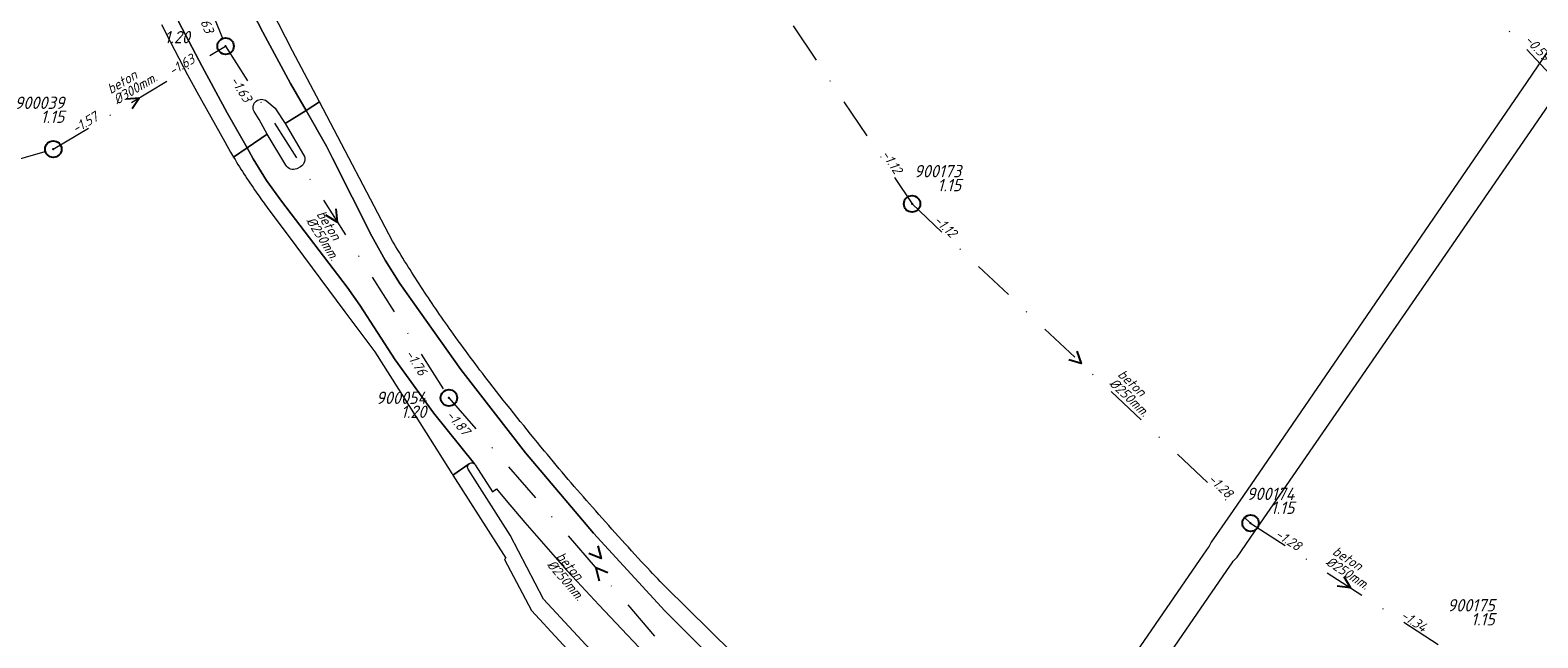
# Model space of a CAD drawing. Extents: x 148869 to 161638, y 453607 to 469810.
# Tile 635 of 656: x 153828 to 154011, y 467604 to 467678. Entities that reach past the tile are written whole.
import ezdxf
from ezdxf.enums import TextEntityAlignment as Align

# ---------------------------------------------------------------- set-up
doc = ezdxf.new("R2010")
doc.units = 0
doc.header["$PDMODE"] = 32
doc.header["$PDSIZE"] = 2
doc.linetypes.add('RI-VWA', pattern=[11, 5, -3, 0, -3])
doc.layers.get('0').update_dxf_attribs({"linetype": 'CONTINUOUS'})
for name, color, linetype in [('B-OI-RI-BOB-T18-niet meenemen', 252, 'CONTINUOUS'), ('B-OI-RI-DIAMETER-T18-niet meenemen', 252, 'CONTINUOUS'), ('B-OI-RI-MATERIAAL-T18-niet meenemen', 252, 'CONTINUOUS'), ('B-OI-RI-STROOMRICHTING-S-niet meenemen', 252, 'CONTINUOUS'), ('B-OI-RI-VWA_PUTDEKSELHOOGTE-T25-niet meenemen', 252, 'CONTINUOUS'), ('gs dwa', 252, 'CONTINUOUS')]:
    doc.layers.add(name, color=color, linetype=linetype)
doc.layers.add('B-OI-RI-VWA_TRANSPORTLEIDING-G-niet meenemen', color=252, linetype='RI-VWA', lineweight=18)
doc.layers.add('B-RO-VH-VERHARDING_ASFALT-GV', color=251, linetype='CONTINUOUS', lineweight=18)
doc.styles.add('iso15', font='ISO.shx', dxfattribs={"oblique": 15})
doc.styles.add('NLCS-ISO-M750_CURSIEF', font='NLCS-ISO.ttf', dxfattribs={"oblique": 15})

# ---------------------------------------------------------------- blocks, each defined once
blk = doc.blocks.new('ACMAP_ANN_TEMPLATE_diam')
at = {"color": 0, "linetype": 'ByBlock', "style": 'iso15', "oblique": 15}
blk.add_attdef('diam', (0.5, -1.3), '', height=1.2, dxfattribs=at)
blk = doc.blocks.new('ACMAP_ANN_TEMPLATE_mat')
at = {"color": 0, "linetype": 'ByBlock', "style": 'iso15', "oblique": 15}
blk.add_attdef('mat', (0.5, 0.2), '', height=1.2, dxfattribs=at)
blk = doc.blocks.new('ACMAP_ANN_TEMPLATE_nap-l')
at = {"color": 0, "linetype": 'ByBlock', "style": 'iso15', "oblique": 15}
blk.add_attdef('nap-l', (3.3, 0.2), '', height=1.2, dxfattribs=at)
blk = doc.blocks.new('ACMAP_ANN_TEMPLATE_nap-r')
at = {"color": 0, "linetype": 'ByBlock', "style": 'iso15', "oblique": 15}
blk.add_attdef('nap-r', text='', height=1.2, dxfattribs=at).set_placement((-4.1, 0.2), align=Align.RIGHT)
blk = doc.blocks.new('ACMAP_ANN_TEMPLATE_puth-dwa')
at = {"color": 0, "linetype": 'ByBlock', "style": 'iso15', "oblique": 15}
blk.add_attdef('puth-dwa', text='', height=1.5, dxfattribs=at).set_placement((2.7, 1), align=Align.RIGHT)
blk = doc.blocks.new('ACMAP_ANN_TEMPLATE_putnr-dwa')
at = {"color": 0, "linetype": 'ByBlock', "style": 'iso15', "oblique": 15}
blk.add_attdef('putnr-dwa', text='', height=1.5, dxfattribs=at).set_placement((2.7, 2.7), align=Align.RIGHT)

msp = doc.modelspace()

# ---------------------------------------------------------------- linework, layer by layer
at = {"layer": 'B-OI-RI-STROOMRICHTING-S-niet meenemen'}
for points in [[(153839.44, 467669.31), (153841.05, 467669.43), (153840.18, 467668.08)], [(153864.95, 467655.9), (153865.11, 467654.3), (153863.74, 467655.13)], [(153955.1, 467638.59), (153955.65, 467637.08), (153954.11, 467637.54)], [(153896.83, 467614.9), (153897.22, 467613.34), (153895.74, 467613.96)], [(153898.06, 467611.59), (153896.57, 467612.21), (153896.97, 467610.65)], [(153987.57, 467611.18), (153988.39, 467609.8), (153986.78, 467609.97)]]:
    msp.add_lwpolyline(points, dxfattribs=at)
at = {"layer": 'B-OI-RI-VWA_TRANSPORTLEIDING-G-niet meenemen'}
for p, q in [((153828.52, 467732.9), (153851.53, 467675.7)), ((153902.12, 467705.87), (153935.06, 467656.51)), ((154013.28, 467671.65), (153986.71, 467699.74)), ((153830.57, 467663.17), (153851.53, 467675.7)), ((153851.53, 467675.7), (153878.7, 467632.9)), ((153782.08, 467649.34), (153830.57, 467663.17)), ((153935.06, 467656.51), (153976.24, 467617.65)), ((153878.7, 467632.9), (153914.44, 467591.52)), ((153976.24, 467617.65), (154000.53, 467601.94))]:
    msp.add_line(p, q, dxfattribs=at)
at = {"layer": 'B-RO-VH-VERHARDING_ASFALT-GV', "flags": 128}
for points in [[(153820.55, 467780.28), (153820.55, 467780.34), (153820.55, 467781.55), (153820.57, 467782.14), (153814.33, 467780.61), (153823.1, 467744.76), (153826.72, 467731.28), (153830.95, 467717.98), (153835.77, 467704.88), (153836.25, 467703.63), (153836.69, 467702.37), (153840.85, 467689.9), (153841.92, 467686.98), (153843.17, 467684.14), (153845.86, 467678.64), (153848.67, 467673.21), (153851.72, 467667.57), (153854.14, 467663.31), (153856.6, 467665.01), (153855.61, 467666.77), (153855.01, 467667.75)], [(153822.09, 467772.11), (153828.45, 467746.06), (153831.95, 467733), (153836.03, 467720.11), (153840.68, 467707.42), (153842, 467704.35), (153843.53, 467701.38), (153848.7, 467692.08), (153849.47, 467690.63), (153853.07, 467683.23), (153856.07, 467677.39), (153859.45, 467671.14), (153861.32, 467667.88), (153862.95, 467668.91), (153859.68, 467675.13), (153859.67, 467675.15), (153857.96, 467678.45), (153855.9, 467682.41), (153853.64, 467686.77), (153852.72, 467688.56)], [(153856.54, 467669.01), (153857.58, 467668.15), (153857.67, 467667.96), (153858.77, 467666.28), (153861.32, 467667.88), (153859.45, 467671.14), (153856.07, 467677.39), (153853.07, 467683.23), (153849.47, 467690.63), (153848.7, 467692.08), (153843.53, 467701.38), (153842, 467704.35), (153840.68, 467707.42), (153836.03, 467720.11), (153831.95, 467733), (153828.45, 467746.06), (153822.09, 467772.11)], [(154036.42, 467703.31), (154040.2, 467708.84), (154042.59, 467712.31), (154042.6, 467712.35), (154073.24, 467756.84), (154076.02, 467760.87), (154072.99, 467762.96), (154070.48, 467759.43), (154039.82, 467714.81), (154037.26, 467711.08), (154033.71, 467705.91), (154014.56, 467678.27), (154011.88, 467674.31), (154009.81, 467671.27), (154000, 467656.95), (153976.29, 467622.33), (153973.76, 467618.68), (153971.45, 467615.34)], [(153974.63, 467613.53), (153976.73, 467616.58), (153979, 467619.89), (154000, 467650.36), (154012.54, 467668.56), (154015.01, 467672.16), (154017.48, 467675.76), (154036.42, 467703.31)], [(153843.74, 467678.33), (153844.77, 467676.28), (153845.83, 467674.24), (153846.91, 467672.22), (153848.02, 467670.15), (153849.16, 467668.1), (153850.3, 467666.08), (153851.45, 467664.06), (153852.15, 467662.79), (153852.51, 467662.18), (153854.14, 467663.31), (153851.72, 467667.57), (153848.67, 467673.21), (153845.86, 467678.64)], [(153922.51, 467589.8), (153922.37, 467589.94), (153914.06, 467597.92), (153904.99, 467606.99), (153896.3, 467616.43), (153888.02, 467626.23), (153880.16, 467636.37), (153872.74, 467646.83), (153870.94, 467649.65), (153869.34, 467652.59), (153864.56, 467662.09), (153863.8, 467663.55), (153861.32, 467667.88), (153858.77, 467666.28), (153861.03, 467662.46)], [(153871.83, 467651.99), (153862.95, 467668.91), (153861.32, 467667.88), (153863.8, 467663.55), (153864.56, 467662.09), (153869.34, 467652.59), (153870.94, 467649.65), (153872.74, 467646.83), (153880.16, 467636.37), (153888.02, 467626.23), (153896.3, 467616.43), (153904.99, 467606.99), (153914.06, 467597.92), (153922.37, 467589.94), (153923.98, 467591.24), (153905.06, 467609.91)], [(153858.86, 467661.21), (153856.6, 467665.01), (153854.14, 467663.31), (153854.89, 467661.99), (153856.53, 467659.35), (153858.34, 467656.83), (153866.31, 467646.37), (153867.1, 467645.29), (153867.87, 467644.2), (153872.18, 467637.52), (153876.83, 467631.06), (153881.8, 467624.87)], [(153881.8, 467624.87), (153876.83, 467631.06), (153872.18, 467637.52), (153867.87, 467644.2), (153867.1, 467645.29), (153866.31, 467646.37), (153858.34, 467656.83), (153856.53, 467659.35), (153854.89, 467661.99), (153854.14, 467663.31), (153852.51, 467662.18)], [(153860.64, 467661.02), (153860.2, 467660.79)], [(153856.67, 467655.96), (153859.02, 467652.81), (153866.05, 467643.39), (153869.7, 467638.49)], [(153869.7, 467638.49), (153875.94, 467628.64), (153879.08, 467623.69), (153879.09, 467623.67), (153879.19, 467623.51), (153881.16, 467624.88), (153881.22, 467624.92)], [(153881.16, 467624.88), (153879.19, 467623.51), (153885.61, 467613.38), (153885.45, 467613.25), (153888.75, 467607.01), (153895.48, 467599.71), (153901.63, 467594.77), (153904.1, 467592.34)], [(153905.04, 467594.22), (153904.06, 467595.17), (153901.49, 467597.68), (153896.95, 467601.14), (153890.22, 467608.41), (153886.15, 467616.21), (153881.05, 467624.24)], [(153881.9, 467624.76), (153884, 467621.46), (153884.51, 467621.84), (153885.68, 467620.42), (153887.96, 467617.72), (153890.48, 467614.81), (153893.07, 467611.89), (153894.29, 467610.55), (153896.95, 467607.71), (153904.61, 467599.59), (153903.88, 467598.91)], [(153971.09, 467614.69), (153971.09, 467614.68), (153970.53, 467613.88), (153958.74, 467596.76), (153956.35, 467593.26), (153959.2, 467591.27), (153961.6, 467594.78), (153973.37, 467611.9), (153973.99, 467612.81)]]:
    msp.add_lwpolyline(points, dxfattribs=at)
at = {"layer": 'B-RO-VH-VERHARDING_ASFALT-GV'}
for points in [[(153855.01, 467667.75, -0.827005), (153856.54, 467669.01)], [(153861.03, 467662.46, -0.434794), (153860.64, 467661.02)], [(153852.51, 467662.18, 0.017281), (153855.45, 467657.66)], [(153860.2, 467660.79, -0.385517), (153858.86, 467661.21)], [(153855.45, 467657.66, 0.006884), (153856.67, 467655.96)], [(153875.3, 467646.44, -0.010719), (153871.83, 467651.99)], [(153878.99, 467641.04, -0.010638), (153875.3, 467646.44)], [(153883.68, 467634.73, -0.010707), (153878.99, 467641.04)], [(153890.33, 467626.43, -0.007961), (153883.68, 467634.73)], [(153896.18, 467619.58, -0.008101), (153890.33, 467626.43)], [(153881.05, 467624.24, -0.199549), (153880.99, 467624.62)], [(153880.99, 467624.62, -0.165706), (153881.16, 467624.88)], [(153881.22, 467624.92, -0.192785), (153881.59, 467624.98)], [(153881.59, 467624.98, -0.116753), (153881.8, 467624.87)], [(153881.8, 467624.87, -0.064092), (153881.9, 467624.76)], [(153902.55, 467612.53, -0.007753), (153896.18, 467619.58)], [(153971.45, 467615.34, -0.056484), (153971.09, 467614.69)], [(153973.99, 467612.81, -0.081393), (153974.63, 467613.53)], [(153905.06, 467609.91, -0.006827), (153902.55, 467612.53)]]:
    msp.add_lwpolyline(points, format="xyb", dxfattribs=at)
at = {"layer": 'gs dwa'}
for p in [(153851.53, 467675.7), (153830.57, 467663.17), (153935.06, 467656.51), (153878.7, 467632.9), (153976.24, 467617.65)]:
    msp.add_point(p, dxfattribs=at)

# ---------------------------------------------------------------- block references
at = {"layer": 'B-OI-RI-BOB-T18-niet meenemen'}
ref = msp.add_blockref('ACMAP_ANN_TEMPLATE_nap-r', (153850.39, 467673.29), dxfattribs=dict(at, rotation=291.9135780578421))
ref.add_attrib('nap-r', '-1.63', dxfattribs={"layer": '0', "color": 0, "linetype": 'ByBlock', "height": 1.2, "rotation": 291.9136, "style": 'NLCS-ISO-M750_CURSIEF', "oblique": 15}).set_placement((153849.05, 467677.17), align=Align.RIGHT)
ref = msp.add_blockref('ACMAP_ANN_TEMPLATE_nap-l', (154007.09, 467678.64), dxfattribs=dict(at, rotation=313.4071140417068))
ref.add_attrib('nap-l', '-0.59', (154009.51, 467676.38), dxfattribs={"layer": '0', "color": 0, "linetype": 'ByBlock', "height": 1.2, "rotation": 313.4071, "style": 'NLCS-ISO-M750_CURSIEF', "oblique": 15})
ref = msp.add_blockref('ACMAP_ANN_TEMPLATE_nap-r', (153851.53, 467675.7), dxfattribs=dict(at, rotation=30.87120777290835))
ref.add_attrib('nap-r', '-1.63', dxfattribs={"layer": '0', "color": 0, "linetype": 'ByBlock', "height": 1.2, "rotation": 30.8712, "style": 'NLCS-ISO-M750_CURSIEF', "oblique": 15}).set_placement((153847.91, 467673.77), align=Align.RIGHT)
ref = msp.add_blockref('ACMAP_ANN_TEMPLATE_nap-l', (153850.09, 467674.24), dxfattribs=dict(at, rotation=302.4079146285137))
ref.add_attrib('nap-l', '-1.63', (153852.03, 467671.56), dxfattribs={"layer": '0', "color": 0, "linetype": 'ByBlock', "height": 1.2, "rotation": 302.4079, "style": 'NLCS-ISO-M750_CURSIEF', "oblique": 15})
ref = msp.add_blockref('ACMAP_ANN_TEMPLATE_nap-l', (153830.57, 467663.17), dxfattribs=dict(at, rotation=30.87120777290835))
ref.add_attrib('nap-l', '-1.57', (153833.3, 467665.03), dxfattribs={"layer": '0', "color": 0, "linetype": 'ByBlock', "height": 1.2, "rotation": 30.8712, "style": 'NLCS-ISO-M750_CURSIEF', "oblique": 15})
ref = msp.add_blockref('ACMAP_ANN_TEMPLATE_nap-r', (153935.06, 467656.51), dxfattribs=dict(at, rotation=303.7168462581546))
ref.add_attrib('nap-r', '-1.12', dxfattribs={"layer": '0', "color": 0, "linetype": 'ByBlock', "height": 1.2, "rotation": 303.7168, "style": 'NLCS-ISO-M750_CURSIEF', "oblique": 15}).set_placement((153932.95, 467660.03), align=Align.RIGHT)
ref = msp.add_blockref('ACMAP_ANN_TEMPLATE_nap-l', (153935.06, 467656.51), dxfattribs=dict(at, rotation=316.6602823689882))
ref.add_attrib('nap-l', '-1.12', (153937.6, 467654.39), dxfattribs={"layer": '0', "color": 0, "linetype": 'ByBlock', "height": 1.2, "rotation": 316.6603, "style": 'NLCS-ISO-M750_CURSIEF', "oblique": 15})
ref = msp.add_blockref('ACMAP_ANN_TEMPLATE_nap-r', (153877.15, 467631.91), dxfattribs=dict(at, rotation=302.4079146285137))
ref.add_attrib('nap-r', '-1.76', dxfattribs={"layer": '0', "color": 0, "linetype": 'ByBlock', "height": 1.2, "rotation": 302.4079, "style": 'NLCS-ISO-M750_CURSIEF', "oblique": 15}).set_placement((153875.12, 467635.48), align=Align.RIGHT)
ref = msp.add_blockref('ACMAP_ANN_TEMPLATE_nap-l', (153875.99, 467633.12), dxfattribs=dict(at, rotation=310.8172467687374))
ref.add_attrib('nap-l', '-1.87', (153878.29, 467630.75), dxfattribs={"layer": '0', "color": 0, "linetype": 'ByBlock', "height": 1.2, "rotation": 310.8172, "style": 'NLCS-ISO-M750_CURSIEF', "oblique": 15})
ref = msp.add_blockref('ACMAP_ANN_TEMPLATE_nap-r', (153976.24, 467617.65), dxfattribs=dict(at, rotation=316.6602823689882))
ref.add_attrib('nap-r', '-1.28', dxfattribs={"layer": '0', "color": 0, "linetype": 'ByBlock', "height": 1.2, "rotation": 316.6603, "style": 'NLCS-ISO-M750_CURSIEF', "oblique": 15}).set_placement((153973.4, 467620.61), align=Align.RIGHT)
ref = msp.add_blockref('ACMAP_ANN_TEMPLATE_nap-l', (153976.24, 467617.65), dxfattribs=dict(at, rotation=327.1064952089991))
ref.add_attrib('nap-l', '-1.28', (153979.12, 467616.03), dxfattribs={"layer": '0', "color": 0, "linetype": 'ByBlock', "height": 1.2, "rotation": 327.1065, "style": 'NLCS-ISO-M750_CURSIEF', "oblique": 15})
ref = msp.add_blockref('ACMAP_ANN_TEMPLATE_nap-r', (154000.53, 467601.94), dxfattribs=dict(at, rotation=327.1064952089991))
ref.add_attrib('nap-r', '-1.34', dxfattribs={"layer": '0', "color": 0, "linetype": 'ByBlock', "height": 1.2, "rotation": 327.1065, "style": 'NLCS-ISO-M750_CURSIEF', "oblique": 15}).set_placement((153997.2, 467604.33), align=Align.RIGHT)
at = {"layer": 'B-OI-RI-DIAMETER-T18-niet meenemen'}
ref = msp.add_blockref('ACMAP_ANN_TEMPLATE_diam', (153837.23, 467669.41), dxfattribs=dict(at, rotation=30.87120777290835))
ref.add_attrib('diam', '%%c300mm.', (153838.33, 467668.55), dxfattribs={"layer": '0', "color": 0, "linetype": 'ByBlock', "height": 1.2, "rotation": 30.8712, "style": 'NLCS-ISO-M750_CURSIEF', "oblique": 15})
ref = msp.add_blockref('ACMAP_ANN_TEMPLATE_diam', (153862.12, 467655.57), dxfattribs=dict(at, rotation=302.4079146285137))
ref.add_attrib('diam', '%%c250mm.', (153861.29, 467654.45), dxfattribs={"layer": '0', "color": 0, "linetype": 'ByBlock', "height": 1.2, "rotation": 302.4079, "style": 'NLCS-ISO-M750_CURSIEF', "oblique": 15})
ref = msp.add_blockref('ACMAP_ANN_TEMPLATE_diam', (153959.49, 467635.84), dxfattribs=dict(at, rotation=316.6602823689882))
ref.add_attrib('diam', '%%c250mm.', (153958.96, 467634.55), dxfattribs={"layer": '0', "color": 0, "linetype": 'ByBlock', "height": 1.2, "rotation": 316.6603, "style": 'NLCS-ISO-M750_CURSIEF', "oblique": 15})
ref = msp.add_blockref('ACMAP_ANN_TEMPLATE_diam', (153891.21, 467613.79), dxfattribs=dict(at, rotation=310.8172467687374))
ref.add_attrib('diam', '%%c250mm.', (153890.55, 467612.56), dxfattribs={"layer": '0', "color": 0, "linetype": 'ByBlock', "height": 1.2, "rotation": 310.8172, "style": 'NLCS-ISO-M750_CURSIEF', "oblique": 15})
ref = msp.add_blockref('ACMAP_ANN_TEMPLATE_diam', (153985.58, 467614.05), dxfattribs=dict(at, rotation=327.1064952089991))
ref.add_attrib('diam', '%%c250mm.', (153985.29, 467612.68), dxfattribs={"layer": '0', "color": 0, "linetype": 'ByBlock', "height": 1.2, "rotation": 327.1065, "style": 'NLCS-ISO-M750_CURSIEF', "oblique": 15})
at = {"layer": 'B-OI-RI-MATERIAAL-T18-niet meenemen'}
ref = msp.add_blockref('ACMAP_ANN_TEMPLATE_mat', (153837.23, 467669.41), dxfattribs=dict(at, rotation=30.87120777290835))
ref.add_attrib('mat', 'beton', (153837.56, 467669.84), dxfattribs={"layer": '0', "color": 0, "linetype": 'ByBlock', "height": 1.2, "rotation": 30.8712, "style": 'NLCS-ISO-M750_CURSIEF', "oblique": 15})
ref = msp.add_blockref('ACMAP_ANN_TEMPLATE_mat', (153862.12, 467655.57), dxfattribs=dict(at, rotation=302.4079146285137))
ref.add_attrib('mat', 'beton', (153862.55, 467655.25), dxfattribs={"layer": '0', "color": 0, "linetype": 'ByBlock', "height": 1.2, "rotation": 302.4079, "style": 'NLCS-ISO-M750_CURSIEF', "oblique": 15})
ref = msp.add_blockref('ACMAP_ANN_TEMPLATE_mat', (153959.49, 467635.84), dxfattribs=dict(at, rotation=316.6602823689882))
ref.add_attrib('mat', 'beton', (153959.99, 467635.64), dxfattribs={"layer": '0', "color": 0, "linetype": 'ByBlock', "height": 1.2, "rotation": 316.6603, "style": 'NLCS-ISO-M750_CURSIEF', "oblique": 15})
ref = msp.add_blockref('ACMAP_ANN_TEMPLATE_mat', (153985.58, 467614.05), dxfattribs=dict(at, rotation=327.1064952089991))
ref.add_attrib('mat', 'beton', (153986.1, 467613.94), dxfattribs={"layer": '0', "color": 0, "linetype": 'ByBlock', "height": 1.2, "rotation": 327.1065, "style": 'NLCS-ISO-M750_CURSIEF', "oblique": 15})
ref = msp.add_blockref('ACMAP_ANN_TEMPLATE_mat', (153891.21, 467613.79), dxfattribs=dict(at, rotation=310.8172467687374))
ref.add_attrib('mat', 'beton', (153891.69, 467613.54), dxfattribs={"layer": '0', "color": 0, "linetype": 'ByBlock', "height": 1.2, "rotation": 310.8172, "style": 'NLCS-ISO-M750_CURSIEF', "oblique": 15})
at = {"layer": 'B-OI-RI-VWA_PUTDEKSELHOOGTE-T25-niet meenemen'}
ref = msp.add_blockref('ACMAP_ANN_TEMPLATE_puth-dwa', (153844.49, 467675.05), dxfattribs=at)
ref.add_attrib('puth-dwa', '1.20', dxfattribs={"layer": '0', "color": 0, "linetype": 'ByBlock', "height": 1.5, "style": 'NLCS-ISO-M750_CURSIEF', "oblique": 15}).set_placement((153847.19, 467676.05), align=Align.RIGHT)
ref = msp.add_blockref('ACMAP_ANN_TEMPLATE_putnr-dwa', (153829.22, 467665.36), dxfattribs=at)
ref.add_attrib('putnr-dwa', '900039', dxfattribs={"layer": '0', "color": 0, "linetype": 'ByBlock', "height": 1.5, "style": 'NLCS-ISO-M750_CURSIEF', "oblique": 15}).set_placement((153831.92, 467668.06), align=Align.RIGHT)
ref = msp.add_blockref('ACMAP_ANN_TEMPLATE_puth-dwa', (153829.22, 467665.36), dxfattribs=at)
ref.add_attrib('puth-dwa', '1.15', dxfattribs={"layer": '0', "color": 0, "linetype": 'ByBlock', "height": 1.5, "style": 'NLCS-ISO-M750_CURSIEF', "oblique": 15}).set_placement((153831.92, 467666.36), align=Align.RIGHT)
ref = msp.add_blockref('ACMAP_ANN_TEMPLATE_putnr-dwa', (153938.34, 467657.04), dxfattribs=at)
ref.add_attrib('putnr-dwa', '900173', dxfattribs={"layer": '0', "color": 0, "linetype": 'ByBlock', "height": 1.5, "style": 'NLCS-ISO-M750_CURSIEF', "oblique": 15}).set_placement((153941.04, 467659.74), align=Align.RIGHT)
ref = msp.add_blockref('ACMAP_ANN_TEMPLATE_puth-dwa', (153938.34, 467657.04), dxfattribs=at)
ref.add_attrib('puth-dwa', '1.15', dxfattribs={"layer": '0', "color": 0, "linetype": 'ByBlock', "height": 1.5, "style": 'NLCS-ISO-M750_CURSIEF', "oblique": 15}).set_placement((153941.04, 467658.04), align=Align.RIGHT)
ref = msp.add_blockref('ACMAP_ANN_TEMPLATE_putnr-dwa', (153873.26, 467629.46), dxfattribs=at)
ref.add_attrib('putnr-dwa', '900054', dxfattribs={"layer": '0', "color": 0, "linetype": 'ByBlock', "height": 1.5, "style": 'NLCS-ISO-M750_CURSIEF', "oblique": 15}).set_placement((153875.96, 467632.16), align=Align.RIGHT)
ref = msp.add_blockref('ACMAP_ANN_TEMPLATE_puth-dwa', (153873.26, 467629.46), dxfattribs=at)
ref.add_attrib('puth-dwa', '1.20', dxfattribs={"layer": '0', "color": 0, "linetype": 'ByBlock', "height": 1.5, "style": 'NLCS-ISO-M750_CURSIEF', "oblique": 15}).set_placement((153875.96, 467630.46), align=Align.RIGHT)
ref = msp.add_blockref('ACMAP_ANN_TEMPLATE_putnr-dwa', (153978.88, 467617.77), dxfattribs=at)
ref.add_attrib('putnr-dwa', '900174', dxfattribs={"layer": '0', "color": 0, "linetype": 'ByBlock', "height": 1.5, "style": 'NLCS-ISO-M750_CURSIEF', "oblique": 15}).set_placement((153981.58, 467620.47), align=Align.RIGHT)
ref = msp.add_blockref('ACMAP_ANN_TEMPLATE_puth-dwa', (153978.88, 467617.77), dxfattribs=at)
ref.add_attrib('puth-dwa', '1.15', dxfattribs={"layer": '0', "color": 0, "linetype": 'ByBlock', "height": 1.5, "style": 'NLCS-ISO-M750_CURSIEF', "oblique": 15}).set_placement((153981.58, 467618.77), align=Align.RIGHT)
ref = msp.add_blockref('ACMAP_ANN_TEMPLATE_putnr-dwa', (154003.26, 467604.21), dxfattribs=at)
ref.add_attrib('putnr-dwa', '900175', dxfattribs={"layer": '0', "color": 0, "linetype": 'ByBlock', "height": 1.5, "style": 'NLCS-ISO-M750_CURSIEF', "oblique": 15}).set_placement((154005.96, 467606.91), align=Align.RIGHT)
ref = msp.add_blockref('ACMAP_ANN_TEMPLATE_puth-dwa', (154003.26, 467604.21), dxfattribs=at)
ref.add_attrib('puth-dwa', '1.15', dxfattribs={"layer": '0', "color": 0, "linetype": 'ByBlock', "height": 1.5, "style": 'NLCS-ISO-M750_CURSIEF', "oblique": 15}).set_placement((154005.96, 467605.21), align=Align.RIGHT)

doc.saveas('drawing.dxf')
